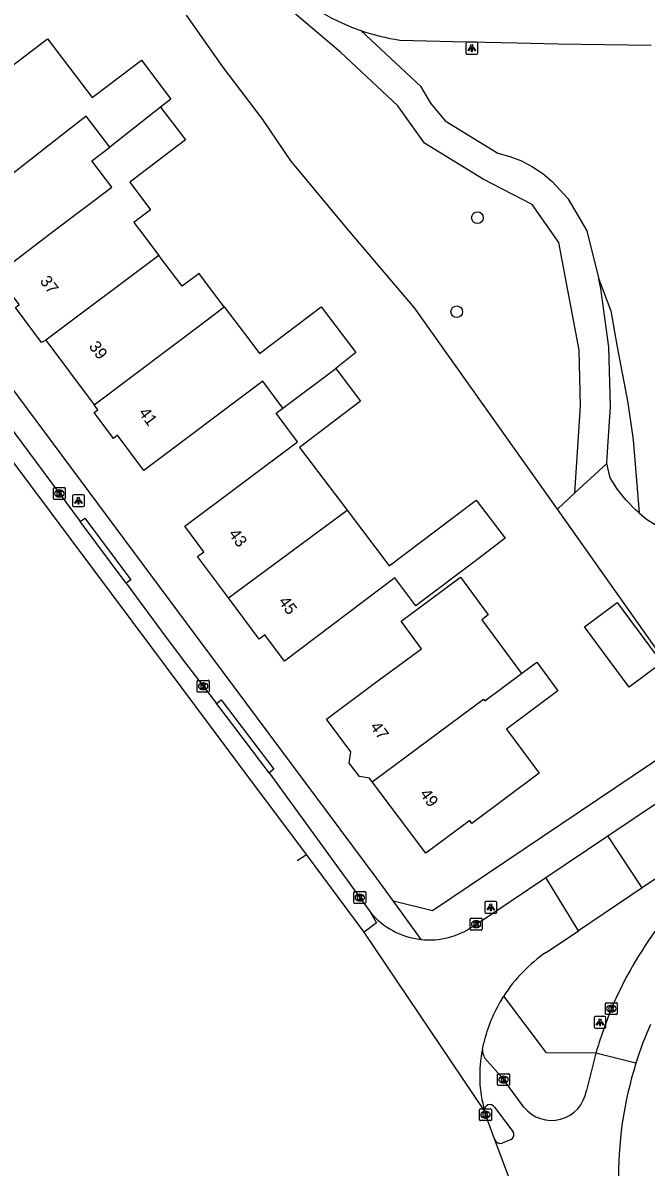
# Model space of a CAD drawing. Extents: x 160664 to 161506, y 382245 to 383288.
# Drawn here: x 161286.5 to 161338.8, y 382421.3 to 382517.4 of the extents above; entities that cross this region are included whole.
import ezdxf

# ---------------------------------------------------------------- set-up
doc = ezdxf.new("R2010")
doc.units = 0
for name, color, linetype in [('IMGEO_Boom', 7, 'Continuous'), ('IMGEO_Fietspad_gesloten', 7, 'Continuous'), ('IMGEO_Gemengd_bos', 7, 'Continuous'), ('IMGEO_Groenvoorziening', 7, 'Continuous'), ('IMGEO_Kolk', 7, 'Continuous'), ('IMGEO_Lichtpunt', 7, 'Continuous'), ('IMGEO_Pand', 7, 'Continuous'), ('IMGEO_Pand_nummerreeks', 7, 'Continuous'), ('IMGEO_Rijbaan_lokaal_gesloten', 7, 'Continuous'), ('IMGEO_Rijbaan_lokaal_open', 7, 'Continuous'), ('IMGEO_Voetpad_gesloten', 7, 'Continuous'), ('IMGEO_Voetpad_open', 7, 'Continuous')]:
    doc.layers.add(name, color=color, linetype=linetype)

msp = doc.modelspace()

# ---------------------------------------------------------------- linework, layer by layer
at = {"layer": 'IMGEO_Boom'}
for centre in [(161324.643, 382501.026), (161322.902, 382493.129)]:
    msp.add_circle(centre, 0.489, dxfattribs=at)
at = {"layer": 'IMGEO_Fietspad_gesloten'}
for points in [[(161334.588, 382430.854), (161334.498, 382430.545), (161333.793, 382427.734)], [(161337.957, 382430.032), (161334.588, 382430.854)], [(161328.552, 382426.341), (161326.773, 382428.728), (161325.277, 382430.449)], [(161326.069, 382426.338), (161327.615, 382424.282)], [(161327.483, 382423.615), (161326.718, 382423.316)]]:
    msp.add_lwpolyline(points, dxfattribs=at)
for centre, radius, start, end in [((161368.259, 382420.653), 35.244, 125.39264, 156.6747), ((161375.054, 382418.859), 42.206, 158.09089, 163.48954), ((161369.025, 382420.285), 32.561, 156.4676, 162.58248), ((161326.112, 382431.102), 1.06, 175.07652, 218.01084), ((161368.676, 382420.424), 32.186, 162.63261, 199.37806), ((161330.867, 382428.186), 2.961, 218.55257, 351.21635), ((161325.689, 382426.094), 0.452, 32.63764, 188.70205), ((161327.232, 382424.011), 0.469, 302.37676, 35.23474), ((161326.559, 382423.791), 0.501, 202.50538, 288.56508)]:
    msp.add_arc(centre, radius, start, end, dxfattribs=at)
at = {"layer": 'IMGEO_Gemengd_bos'}
for points in [[(161332.836, 382477.916), (161333.309, 382485.227), (161333.179, 382489.89), (161331.489, 382498.935), (161329.237, 382502.137), (161325.129, 382504.273), (161320.184, 382507.295), (161317.96, 382510.421), (161313.134, 382514.919), (161304.916, 382521.925)], [(161331.356, 382476.545), (161319.365, 382493.447), (161313.772, 382500), (161308.974, 382505.801), (161306.623, 382509.279), (161303.244, 382513.696), (161300.201, 382518.022)], [(161331.356, 382476.545), (161332.836, 382477.916)]]:
    msp.add_lwpolyline(points, dxfattribs=at)
at = {"layer": 'IMGEO_Groenvoorziening'}
for points in [[(161314.839, 382516.748), (161319.85, 382512.077), (161320.69, 382510.644), (161321.924, 382509.161), (161326.359, 382506.451), (161327.363, 382506.171), (161328.333, 382505.79), (161329.257, 382505.309), (161330.126, 382504.735), (161330.931, 382504.074), (161332.228, 382502.634), (161333.847, 382499.929), (161334.83, 382495.86)], [(161334.83, 382495.86), (161335.855, 382493.196), (161336.358, 382490.319), (161337.279, 382485.486), (161337.726, 382482.386), (161338.217, 382476.248)], [(161335.512, 382480.394), (161335.504, 382480.43), (161335.604, 382481.773), (161335.811, 382485.181), (161335.673, 382490.156), (161335.016, 382495.089), (161334.83, 382495.86)], [(161332.836, 382477.916), (161335.512, 382480.394)], [(161338.217, 382476.248), (161337.955, 382476.465), (161337.141, 382477.296), (161336.419, 382478.207), (161335.796, 382479.189), (161335.512, 382480.394)], [(161343.983, 382458.365), (161340.163, 382464.13), (161331.356, 382476.545)], [(161338.217, 382476.248), (161338.85, 382475.724), (161340.396, 382474.762), (161341.554, 382474.138), (161342.462, 382473.186), (161343.032, 382472.001), (161343.207, 382470.897), (161344.127, 382468.875), (161345.496, 382466.601), (161345.598, 382466.398), (161346.846, 382464.746), (161347.461, 382463.531), (161347.684, 382462.483), (161347.559, 382461.31), (161347.383, 382460.652)]]:
    msp.add_lwpolyline(points, dxfattribs=at)
at = {"layer": 'IMGEO_Kolk'}
for p, q in [((161289.02, 382477.437), (161289.02, 382478.289)), ((161289.095, 382478.363), (161289.947, 382478.363)), ((161289.508, 382478.143), (161289.533, 382478.143)), ((161290.021, 382478.289), (161290.021, 382477.437)), ((161289.947, 382477.363), (161289.095, 382477.363)), ((161289.531, 382477.583), (161289.506, 382477.583)), ((161301.104, 382461.25), (161301.104, 382462.102)), ((161301.179, 382462.176), (161302.031, 382462.176)), ((161301.615, 382461.396), (161301.59, 382461.396)), ((161301.592, 382461.956), (161301.617, 382461.956)), ((161302.105, 382462.102), (161302.105, 382461.25)), ((161302.031, 382461.176), (161301.179, 382461.176)), ((161314.259, 382443.506), (161314.259, 382444.358)), ((161314.334, 382444.432), (161315.186, 382444.432)), ((161314.747, 382444.212), (161314.772, 382444.212)), ((161315.26, 382444.358), (161315.26, 382443.506)), ((161315.186, 382443.432), (161314.334, 382443.432)), ((161314.77, 382443.652), (161314.745, 382443.652)), ((161324.113, 382442.198), (161324.965, 382442.198)), ((161324.038, 382441.272), (161324.038, 382442.124)), ((161324.965, 382441.198), (161324.113, 382441.198)), ((161324.549, 382441.418), (161324.524, 382441.418)), ((161324.526, 382441.978), (161324.551, 382441.978)), ((161325.039, 382442.124), (161325.039, 382441.272)), ((161335.394, 382434.182), (161335.394, 382435.034)), ((161335.469, 382435.108), (161336.321, 382435.108)), ((161335.882, 382434.888), (161335.907, 382434.888)), ((161336.395, 382435.034), (161336.395, 382434.182)), ((161336.321, 382434.108), (161335.469, 382434.108)), ((161335.905, 382434.328), (161335.88, 382434.328)), ((161326.335, 382428.22), (161326.335, 382429.072)), ((161326.41, 382429.146), (161327.262, 382429.146)), ((161326.823, 382428.926), (161326.848, 382428.926)), ((161327.336, 382429.072), (161327.336, 382428.22)), ((161327.262, 382428.146), (161326.41, 382428.146)), ((161326.846, 382428.366), (161326.821, 382428.366)), ((161324.816, 382425.275), (161324.816, 382426.127)), ((161324.891, 382426.201), (161325.743, 382426.201)), ((161325.304, 382425.981), (161325.329, 382425.981)), ((161325.817, 382426.127), (161325.817, 382425.275)), ((161325.743, 382425.201), (161324.891, 382425.201)), ((161325.327, 382425.421), (161325.302, 382425.421))]:
    msp.add_line(p, q, dxfattribs=at)
for points in [[(161289.02, 382477.437), (161289.02, 382478.289)], [(161289.095, 382478.363), (161289.947, 382478.363)], [(161289.341, 382478.063), (161289.464, 382478.063), (161289.464, 382477.912), (161289.594, 382478.063), (161289.758, 382478.063), (161289.612, 382477.912), (161289.765, 382477.663), (161289.613, 382477.663), (161289.528, 382477.827), (161289.464, 382477.76), (161289.464, 382477.663), (161289.341, 382477.663), (161289.341, 382478.063)], [(161290.021, 382478.289), (161290.021, 382477.437)], [(161289.947, 382477.363), (161289.095, 382477.363)], [(161301.104, 382461.25), (161301.104, 382462.102)], [(161301.179, 382462.176), (161302.031, 382462.176)], [(161301.425, 382461.876), (161301.548, 382461.876), (161301.548, 382461.725), (161301.678, 382461.876), (161301.842, 382461.876), (161301.696, 382461.725), (161301.849, 382461.476), (161301.697, 382461.476), (161301.612, 382461.64), (161301.548, 382461.573), (161301.548, 382461.476), (161301.425, 382461.476), (161301.425, 382461.876)], [(161302.105, 382462.102), (161302.105, 382461.25)], [(161302.031, 382461.176), (161301.179, 382461.176)], [(161314.259, 382443.506), (161314.259, 382444.358)], [(161314.334, 382444.432), (161315.186, 382444.432)], [(161314.58, 382444.132), (161314.703, 382444.132), (161314.703, 382443.981), (161314.833, 382444.132), (161314.997, 382444.132), (161314.851, 382443.981), (161315.004, 382443.732), (161314.852, 382443.732), (161314.767, 382443.896), (161314.703, 382443.829), (161314.703, 382443.732), (161314.58, 382443.732), (161314.58, 382444.132)], [(161315.26, 382444.358), (161315.26, 382443.506)], [(161315.186, 382443.432), (161314.334, 382443.432)], [(161324.113, 382442.198), (161324.965, 382442.198)], [(161324.038, 382441.272), (161324.038, 382442.124)], [(161324.965, 382441.198), (161324.113, 382441.198)], [(161324.359, 382441.898), (161324.482, 382441.898), (161324.482, 382441.747), (161324.612, 382441.898), (161324.776, 382441.898), (161324.63, 382441.747), (161324.783, 382441.498), (161324.631, 382441.498), (161324.546, 382441.662), (161324.482, 382441.595), (161324.482, 382441.498), (161324.359, 382441.498), (161324.359, 382441.898)], [(161325.039, 382442.124), (161325.039, 382441.272)], [(161335.394, 382434.182), (161335.394, 382435.034)], [(161335.469, 382435.108), (161336.321, 382435.108)], [(161335.715, 382434.808), (161335.838, 382434.808), (161335.838, 382434.657), (161335.968, 382434.808), (161336.132, 382434.808), (161335.986, 382434.657), (161336.139, 382434.408), (161335.987, 382434.408), (161335.902, 382434.572), (161335.838, 382434.505), (161335.838, 382434.408), (161335.715, 382434.408), (161335.715, 382434.808)], [(161336.395, 382435.034), (161336.395, 382434.182)], [(161336.321, 382434.108), (161335.469, 382434.108)], [(161326.335, 382428.22), (161326.335, 382429.072)], [(161326.41, 382429.146), (161327.262, 382429.146)], [(161326.656, 382428.846), (161326.779, 382428.846), (161326.779, 382428.695), (161326.909, 382428.846), (161327.073, 382428.846), (161326.927, 382428.695), (161327.08, 382428.446), (161326.928, 382428.446), (161326.843, 382428.61), (161326.779, 382428.543), (161326.779, 382428.446), (161326.656, 382428.446), (161326.656, 382428.846)], [(161327.336, 382429.072), (161327.336, 382428.22)], [(161327.262, 382428.146), (161326.41, 382428.146)], [(161324.816, 382425.275), (161324.816, 382426.127)], [(161324.891, 382426.201), (161325.743, 382426.201)], [(161325.137, 382425.901), (161325.26, 382425.901), (161325.26, 382425.75), (161325.39, 382425.901), (161325.554, 382425.901), (161325.408, 382425.75), (161325.561, 382425.501), (161325.409, 382425.501), (161325.324, 382425.665), (161325.26, 382425.598), (161325.26, 382425.501), (161325.137, 382425.501), (161325.137, 382425.901)], [(161325.817, 382426.127), (161325.817, 382425.275)], [(161325.743, 382425.201), (161324.891, 382425.201)]]:
    msp.add_lwpolyline(points, dxfattribs=at)
for centre, start, end in [((161289.097, 382478.287), 91.55205, 178.44795), ((161289.097, 382478.287), 91.55205, 178.44795), ((161289.945, 382478.287), 1.55205, 88.44795), ((161289.945, 382478.287), 1.55205, 88.44795), ((161289.097, 382477.439), 181.55205, 268.44795), ((161289.097, 382477.439), 181.55205, 268.44795), ((161289.945, 382477.439), 271.55205, 358.44795), ((161289.945, 382477.439), 271.55205, 358.44795), ((161301.181, 382462.1), 91.55205, 178.44795), ((161301.181, 382462.1), 91.55205, 178.44795), ((161302.029, 382462.1), 1.55205, 88.44795), ((161302.029, 382462.1), 1.55205, 88.44795), ((161301.181, 382461.252), 181.55205, 268.44795), ((161301.181, 382461.252), 181.55205, 268.44795), ((161302.029, 382461.252), 271.55205, 358.44795), ((161302.029, 382461.252), 271.55205, 358.44795), ((161314.336, 382444.356), 91.55205, 178.44795), ((161314.336, 382444.356), 91.55205, 178.44795), ((161315.184, 382444.356), 1.55205, 88.44795), ((161315.184, 382444.356), 1.55205, 88.44795), ((161314.336, 382443.508), 181.55205, 268.44795), ((161314.336, 382443.508), 181.55205, 268.44795), ((161315.184, 382443.508), 271.55205, 358.44795), ((161315.184, 382443.508), 271.55205, 358.44795), ((161324.115, 382442.122), 91.55205, 178.44795), ((161324.115, 382442.122), 91.55205, 178.44795), ((161324.963, 382442.122), 1.55205, 88.44795), ((161324.963, 382442.122), 1.55205, 88.44795), ((161324.115, 382441.274), 181.55205, 268.44795), ((161324.115, 382441.274), 181.55205, 268.44795), ((161324.963, 382441.274), 271.55205, 358.44795), ((161324.963, 382441.274), 271.55205, 358.44795), ((161335.471, 382435.032), 91.55205, 178.44795), ((161335.471, 382435.032), 91.55205, 178.44795), ((161336.319, 382435.032), 1.55205, 88.44795), ((161336.319, 382435.032), 1.55205, 88.44795), ((161335.471, 382434.184), 181.55205, 268.44795), ((161335.471, 382434.184), 181.55205, 268.44795), ((161336.319, 382434.184), 271.55205, 358.44795), ((161336.319, 382434.184), 271.55205, 358.44795), ((161326.412, 382429.07), 91.55205, 178.44795), ((161326.412, 382429.07), 91.55205, 178.44795), ((161327.26, 382429.07), 1.55205, 88.44795), ((161327.26, 382429.07), 1.55205, 88.44795), ((161326.412, 382428.222), 181.55205, 268.44795), ((161326.412, 382428.222), 181.55205, 268.44795), ((161327.26, 382428.222), 271.55205, 358.44795), ((161327.26, 382428.222), 271.55205, 358.44795), ((161324.893, 382426.125), 91.55205, 178.44795), ((161324.893, 382426.125), 91.55205, 178.44795), ((161325.741, 382426.125), 1.55205, 88.44795), ((161325.741, 382426.125), 1.55205, 88.44795), ((161324.893, 382425.277), 181.55205, 268.44795), ((161324.893, 382425.277), 181.55205, 268.44795), ((161325.741, 382425.277), 271.55205, 358.44795), ((161325.741, 382425.277), 271.55205, 358.44795)]:
    msp.add_arc(centre, 0.0765, start, end, dxfattribs=at)
for centre, major_axis, ratio, start_param, end_param in [((161289.507, 382477.863), (-0.387, 0.002), 0.722429, 4.712389, 7.853982), ((161289.532, 382477.863), (-0.39, 0.002), 0.717154, 1.570796, 4.712389), ((161301.591, 382461.676), (-0.387, 0.002), 0.722429, 4.712389, 7.853982), ((161301.616, 382461.676), (-0.39, 0.002), 0.717154, 1.570796, 4.712389), ((161314.746, 382443.932), (-0.387, 0.002), 0.722429, 4.712389, 7.853982), ((161314.771, 382443.932), (-0.39, 0.002), 0.717154, 1.570796, 4.712389), ((161324.525, 382441.698), (-0.387, 0.002), 0.722429, 4.712389, 7.853982), ((161324.55, 382441.698), (-0.39, 0.002), 0.717154, 1.570796, 4.712389), ((161335.881, 382434.608), (-0.387, 0.002), 0.722429, 4.712389, 7.853982), ((161335.906, 382434.608), (-0.39, 0.002), 0.717154, 1.570796, 4.712389), ((161326.822, 382428.646), (-0.387, 0.002), 0.722429, 4.712389, 7.853982), ((161326.847, 382428.646), (-0.39, 0.002), 0.717154, 1.570796, 4.712389), ((161325.303, 382425.701), (-0.387, 0.002), 0.722429, 4.712389, 7.853982), ((161325.328, 382425.701), (-0.39, 0.002), 0.717154, 1.570796, 4.712389)]:
    msp.add_ellipse(centre, major_axis=major_axis, ratio=ratio, start_param=start_param, end_param=end_param, dxfattribs=at)
at = {"layer": 'IMGEO_Lichtpunt'}
for p, q in [((161323.67, 382515.673), (161323.67, 382514.866)), ((161323.67, 382515.673), (161323.67, 382514.866)), ((161324.572, 382515.768), (161323.764, 382515.768)), ((161324.572, 382515.768), (161323.764, 382515.768)), ((161324.666, 382514.866), (161324.666, 382515.673)), ((161324.666, 382514.866), (161324.666, 382515.673)), ((161323.764, 382514.772), (161324.572, 382514.772)), ((161323.764, 382514.772), (161324.572, 382514.772)), ((161291.528, 382477.757), (161290.72, 382477.757)), ((161291.528, 382477.757), (161290.72, 382477.757)), ((161290.626, 382477.662), (161290.626, 382476.855)), ((161290.626, 382477.662), (161290.626, 382476.855)), ((161290.72, 382476.761), (161291.528, 382476.761)), ((161290.72, 382476.761), (161291.528, 382476.761)), ((161291.622, 382476.855), (161291.622, 382477.662)), ((161291.622, 382476.855), (161291.622, 382477.662)), ((161325.265, 382443.517), (161325.265, 382442.71)), ((161325.265, 382443.517), (161325.265, 382442.71)), ((161326.167, 382443.612), (161325.359, 382443.612)), ((161326.167, 382443.612), (161325.359, 382443.612)), ((161326.261, 382442.71), (161326.261, 382443.517)), ((161326.261, 382442.71), (161326.261, 382443.517)), ((161325.359, 382442.616), (161326.167, 382442.616)), ((161325.359, 382442.616), (161326.167, 382442.616)), ((161334.444, 382433.859), (161334.444, 382433.052)), ((161334.444, 382433.859), (161334.444, 382433.052)), ((161335.346, 382433.954), (161334.538, 382433.954)), ((161335.346, 382433.954), (161334.538, 382433.954)), ((161335.44, 382433.052), (161335.44, 382433.859)), ((161335.44, 382433.052), (161335.44, 382433.859)), ((161334.538, 382432.958), (161335.346, 382432.958)), ((161334.538, 382432.958), (161335.346, 382432.958))]:
    msp.add_line(p, q, dxfattribs=at)
for points in [[(161324.044, 382515.337), (161324.083, 382515.309), (161323.895, 382515.047), (161323.857, 382515.074), (161324.044, 382515.337)], [(161324.146, 382515.289), (161324.193, 382515.289), (161324.193, 382514.967), (161324.146, 382514.967), (161324.146, 382515.289)], [(161324.256, 382515.309), (161324.294, 382515.336), (161324.481, 382515.074), (161324.442, 382515.046), (161324.256, 382515.309)], [(161291, 382477.326), (161291.039, 382477.298), (161290.851, 382477.036), (161290.813, 382477.063), (161291, 382477.326)], [(161291.102, 382477.278), (161291.149, 382477.278), (161291.149, 382476.956), (161291.102, 382476.956), (161291.102, 382477.278)], [(161291.212, 382477.298), (161291.25, 382477.325), (161291.437, 382477.063), (161291.398, 382477.035), (161291.212, 382477.298)], [(161325.639, 382443.181), (161325.678, 382443.153), (161325.49, 382442.891), (161325.452, 382442.918), (161325.639, 382443.181)], [(161325.741, 382443.133), (161325.788, 382443.133), (161325.788, 382442.811), (161325.741, 382442.811), (161325.741, 382443.133)], [(161325.851, 382443.153), (161325.889, 382443.18), (161326.076, 382442.918), (161326.037, 382442.89), (161325.851, 382443.153)], [(161334.818, 382433.523), (161334.857, 382433.495), (161334.669, 382433.233), (161334.631, 382433.26), (161334.818, 382433.523)], [(161335.03, 382433.495), (161335.068, 382433.522), (161335.255, 382433.26), (161335.216, 382433.232), (161335.03, 382433.495)], [(161334.92, 382433.475), (161334.967, 382433.475), (161334.967, 382433.153), (161334.92, 382433.153), (161334.92, 382433.475)]]:
    msp.add_lwpolyline(points, dxfattribs=at)
for centre in [(161324.169, 382515.471), (161291.125, 382477.46), (161325.764, 382443.315), (161334.943, 382433.657)]:
    msp.add_circle(centre, 0.0994, dxfattribs=at)
for centre, start, end in [((161323.764, 382515.673), 90, 180), ((161323.764, 382515.673), 90, 180), ((161324.572, 382515.673), 0, 90), ((161324.572, 382515.673), 0, 90), ((161323.764, 382514.866), 180, 270), ((161323.764, 382514.866), 180, 270), ((161324.572, 382514.866), 270, 0), ((161324.572, 382514.866), 270, 360), ((161290.72, 382477.662), 90, 180), ((161290.72, 382477.662), 90, 180), ((161291.528, 382477.662), 0, 90), ((161291.528, 382477.662), 0, 90), ((161290.72, 382476.855), 180, 270), ((161290.72, 382476.855), 180, 270), ((161291.528, 382476.855), 270, 0), ((161291.528, 382476.855), 270, 360), ((161325.359, 382443.517), 90, 180), ((161325.359, 382443.517), 90, 180), ((161326.167, 382443.517), 0, 90), ((161326.167, 382443.517), 0, 90), ((161325.359, 382442.71), 180, 270), ((161325.359, 382442.71), 180, 270), ((161326.167, 382442.71), 270, 0), ((161326.167, 382442.71), 270, 360), ((161334.538, 382433.859), 90, 180), ((161334.538, 382433.859), 90, 180), ((161335.346, 382433.859), 0, 90), ((161335.346, 382433.859), 0, 90), ((161334.538, 382433.052), 180, 270), ((161334.538, 382433.052), 180, 270), ((161335.346, 382433.052), 270, 0), ((161335.346, 382433.052), 270, 360)]:
    msp.add_arc(centre, 0.0946, start, end, dxfattribs=at)
at = {"layer": 'IMGEO_Pand'}
for points in [[(161284.667, 382513.114), (161288.523, 382516.049), (161292.279, 382511.113), (161293.657, 382512.159), (161296.416, 382514.253), (161298.894, 382510.989), (161298.03, 382510.313)], [(161293.747, 382506.961), (161291.78, 382509.554), (161289.863, 382508.056), (161289.093, 382507.454), (161280.707, 382500.899), (161278.676, 382503.629), (161278.057, 382503.168), (161275.722, 382506.307)], [(161298.03, 382510.313), (161293.747, 382506.961)], [(161298.03, 382510.313), (161300.116, 382507.564), (161298.231, 382506.134), (161295.429, 382504.008), (161297.181, 382501.699), (161295.773, 382500.63), (161296.252, 382500), (161297.882, 382497.852)], [(161288.395, 382490.732), (161288.008, 382490.559), (161285.823, 382493.483), (161286.15, 382493.728), (161284.253, 382496.267), (161289.172, 382500), (161293.919, 382503.602), (161292.257, 382505.794), (161293.747, 382506.961)], [(161297.882, 382497.852), (161288.395, 382490.732)], [(161303.377, 382493.538), (161302.224, 382495.057), (161301.27, 382496.353), (161299.842, 382495.269), (161297.882, 382497.852)], [(161292.441, 382485.318), (161302.042, 382492.523), (161303.377, 382493.538)], [(161303.377, 382493.538), (161305.529, 382490.705), (161306.344, 382489.631), (161311.515, 382493.553), (161314.427, 382489.715), (161312.744, 382488.352)], [(161288.395, 382490.732), (161292.441, 382485.318)], [(161308.291, 382485.027), (161312.744, 382488.352)], [(161312.744, 382488.352), (161314.822, 382485.613), (161309.697, 382481.723), (161313.687, 382476.465)], [(161308.291, 382485.027), (161306.616, 382487.285), (161296.607, 382479.807), (161294.407, 382482.751), (161294.058, 382482.491), (161292.432, 382484.668), (161292.749, 382484.905), (161292.441, 382485.318)], [(161303.726, 382469.107), (161301.134, 382472.577), (161301.671, 382472.978), (161300.06, 382475.133), (161309.517, 382482.199), (161307.73, 382484.608), (161308.291, 382485.027)], [(161313.687, 382476.465), (161317.237, 382471.787), (161322.601, 382475.857), (161324.525, 382477.317), (161326.963, 382474.104), (161325.04, 382472.643), (161324.008, 382471.859), (161320.067, 382468.869), (161319.481, 382468.424), (161317.7, 382470.772), (161308.442, 382463.79), (161306.795, 382465.995), (161306.318, 382465.638), (161303.726, 382469.107)], [(161303.726, 382469.107), (161313.687, 382476.465)], [(161315.809, 382453.666), (161315.585, 382453.966), (161314.728, 382454.09), (161313.873, 382455.234), (161314.01, 382456.181), (161311.959, 382458.925), (161315.978, 382461.9), (161319.937, 382464.83), (161318.224, 382467.143), (161323.207, 382470.832), (161325.551, 382467.665), (161325.006, 382467.252), (161328.338, 382462.751)], [(161336.393, 382468.713), (161340.141, 382463.65), (161337.392, 382461.615), (161333.644, 382466.678), (161336.393, 382468.713)], [(161328.338, 382462.751), (161329.625, 382463.703), (161331.41, 382461.292), (161329.401, 382459.805), (161327.072, 382458.081), (161329.816, 382454.374), (161324.18, 382450.162), (161323.996, 382450.407), (161320.305, 382447.649), (161315.809, 382453.666)], [(161315.809, 382453.666), (161325.16, 382460.59), (161325.252, 382460.466), (161328.338, 382462.751)]]:
    msp.add_lwpolyline(points, dxfattribs=at)
at = {"layer": 'IMGEO_Rijbaan_lokaal_gesloten'}
for points in [[(161310.278, 382447.544), (161304.612, 382455.142), (161297.291, 382464.927), (161268.488, 382503.419), (161231.992, 382552.35), (161208.42, 382583.573), (161189.555, 382608.225), (161164.493, 382640.145), (161139.478, 382671.646), (161125.431, 382689.32)], [(161279.043, 382491.964), (161291.266, 382475.513)], [(161295.123, 382470.323), (161291.266, 382475.513)], [(161295.123, 382470.323), (161298.495, 382465.785), (161300.106, 382463.616), (161302.721, 382460.231)], [(161307.135, 382454.404), (161303.567, 382459.135), (161302.721, 382460.231)], [(161354.569, 382455.526), (161338.48, 382444.742)], [(161307.135, 382454.404), (161315.634, 382442.731)], [(161335.612, 382449.117), (161342.246, 382453.562), (161343.125, 382454.19)], [(161338.48, 382444.742), (161335.612, 382449.117)], [(161309.488, 382447.033), (161310.278, 382447.544)], [(161315.14, 382441.023), (161310.278, 382447.544)], [(161324.312, 382441.544), (161330.397, 382445.622)], [(161333.128, 382441.154), (161330.397, 382445.622)], [(161315.634, 382442.731), (161316.162, 382441.813), (161315.14, 382441.023)], [(161325.242, 382426.026), (161315.14, 382441.023)], [(161330.408, 382439.331), (161333.128, 382441.154)], [(161326.655, 382435.353), (161326.848, 382435.662)], [(161325.056, 382431.193), (161325.174, 382431.744)], [(161326.096, 382423.599), (161325.312, 382425.713), (161325.273, 382425.918), (161325.242, 382426.026)], [(161327.678, 382419.421), (161326.096, 382423.599)]]:
    msp.add_lwpolyline(points, dxfattribs=at)
for centre, radius, start, end in [((161320.604, 382446.802), 6.424, 219.32254, 263.73714), ((161320.613, 382446.821), 6.444, 263.67372, 305.02778), ((161337.846, 382428.553), 13.095, 124.60773, 147.11997), ((161338.052, 382428.568), 13.264, 149.23259, 166.14454), ((161335.901, 382428.997), 11.066, 168.55112, 195.57213)]:
    msp.add_arc(centre, radius, start, end, dxfattribs=at)
at = {"layer": 'IMGEO_Rijbaan_lokaal_open'}
for points in [[(161330.397, 382445.622), (161335.612, 382449.117)], [(161338.48, 382444.742), (161333.128, 382441.154)]]:
    msp.add_lwpolyline(points, dxfattribs=at)
at = {"layer": 'IMGEO_Voetpad_gesloten'}
msp.add_lwpolyline([(161318.11, 382515.937), (161322.61, 382515.828), (161327.974, 382515.697), (161331.387, 382515.614), (161339.251, 382515.527)], dxfattribs=at)
for centre, radius, start, end in [((161320.977, 382534.518), 18.8, 217.96584, 250.94258), ((161320.973, 382534.486), 18.769, 250.92425, 261.22594)]:
    msp.add_arc(centre, radius, start, end, dxfattribs=at)
at = {"layer": 'IMGEO_Voetpad_open'}
for points in [[(161317.586, 382443.633), (161316.142, 382445.62), (161300.212, 382467.009), (161275.641, 382500), (161253.332, 382529.75)], [(161291.266, 382475.513), (161291.669, 382475.808), (161295.526, 382470.618), (161295.123, 382470.323)], [(161302.721, 382460.231), (161303.118, 382460.533), (161307.532, 382454.706), (161307.135, 382454.404)], [(161343.983, 382458.365), (161320.865, 382442.824), (161317.586, 382443.633)], [(161319.903, 382440.416), (161317.586, 382443.633)], [(161334.588, 382430.854), (161330.446, 382430.885), (161326.848, 382435.662)]]:
    msp.add_lwpolyline(points, dxfattribs=at)

# ---------------------------------------------------------------- texts
at = {"layer": 'IMGEO_Pand_nummerreeks'}
for s, rotation, p in [('37', 306.89254, (161287.831, 382495.696)), ('39', 306.89254, (161291.949, 382490.21)), ('41', 306.88994, (161296.135, 382484.634)), ('43', 306.46284, (161303.691, 382474.46)), ('45', 306.46284, (161307.882, 382468.788)), ('47', 306.50866, (161315.578, 382458.268)), ('49', 306.50866, (161319.751, 382452.63))]:
    msp.add_text(s, height=1, rotation=rotation, dxfattribs=at).set_placement(p)

doc.saveas('drawing.dxf')
